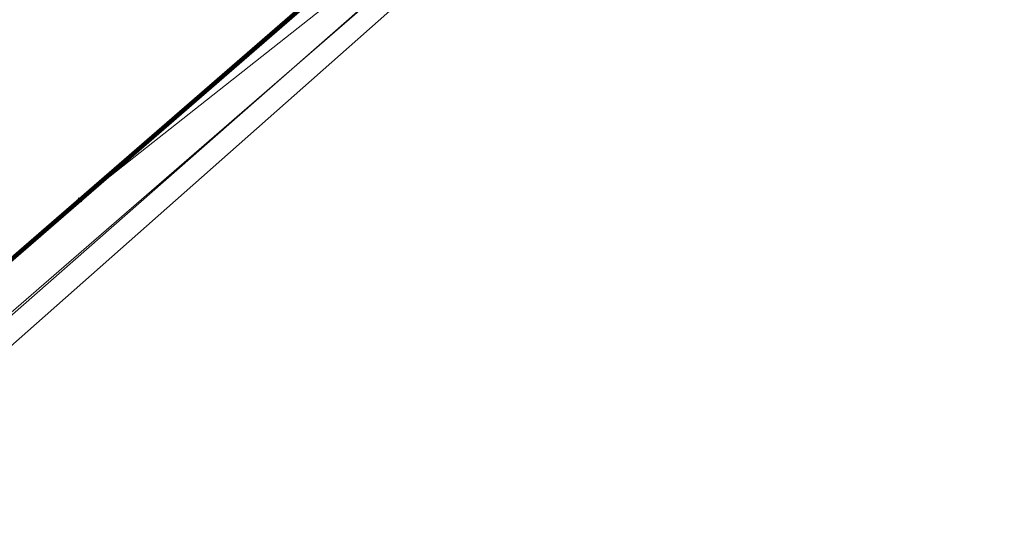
# Model space of a CAD drawing. Extents: x 152558 to 154479, y 462974 to 463683.
# Tile 483 of 638: x 154269.68 to 154284.53, y 463195.48 to 463203.19. Entities that reach past the tile are written whole.
import ezdxf
from ezdxf.lldxf.tags import DXFTag

# ---------------------------------------------------------------- set-up
doc = ezdxf.new("R2010")
doc.units = 0
doc.header["$LTSCALE"] = 0.2
doc.layers.get('0').update_dxf_attribs({"linetype": 'CONTINUOUS'})
for name, color, linetype, lineweight in [('B-RO-KL-DATA_HULPSTUK_REGGEFIBER OPERATOR BV-S', 90, 'CONTINUOUS', 25), ('B-RO-KL-DATA_KABELBED_KPN BV-G', 90, 'CONTINUOUS', 100), ('B-RO-KL-DATA_REGGEFIBER OPERATOR BV-G', 90, 'KL-DATA-N', 18), ('B-RO-KL-ET_LS_400 V_STEDIN NETBEHEER BV-G', 190, 'KL-LS-N', 18), ('B-RO-KL-ET_MS_10 KV_STEDIN NETBEHEER BV-G', 130, 'KL-MS-N', 18)]:
    doc.layers.add(name, color=color, linetype=linetype, lineweight=lineweight)
doc.styles.add('NLCS-ISO', font='NLCS-ISO.ttf')
tags = doc.linetypes.add('KL-DATA-N', pattern='A,4,-1,[101,NLCS.SHX,S=0.5,R=0,X=0,Y=0],-1,4,-1,["D",Standard,S=1,R=0,X=-0.25,Y=-0.5],-1.5', length=12.5).pattern_tags.tags
tags[18] = DXFTag(74, 10)
tags = doc.linetypes.add('KL-LS-N', pattern='A,4,-1,[103,NLCS.SHX,S=0.75,R=0,X=0,Y=0],-1,4,-1,["L",Standard,S=1,R=0,X=0,Y=-0.5],-2', length=13).pattern_tags.tags
tags[18] = DXFTag(74, 10)
tags = doc.linetypes.add('KL-MS-N', pattern='A,4,-1,[103,NLCS.SHX,S=0.75,R=0,X=0,Y=0],-1,4,-1,["M",Standard,S=1,R=0,X=0,Y=-0.5],-2', length=13).pattern_tags.tags
tags[18] = DXFTag(74, 10)

# ---------------------------------------------------------------- blocks, each defined once
blk = doc.blocks.new('SKL-WTB_HULP_OVERIG-SO')
at = {"color": 0, "linetype": 'ByBlock', "lineweight": 18}
for points in [[(-0.141, 0.141), (0.141, -0.141)], [(0.141, 0.141), (-0.141, -0.141)]]:
    blk.add_lwpolyline(points, dxfattribs=at)
at = {"color": 0, "linetype": 'ByBlock', "lineweight": 18, "style": 'NLCS-ISO', "flags": 1}
for tag, p in [('TYPE', (1.5, 0)), ('LABEL', (1.5, -1.5)), ('OMSCHRIJVING', (1.5, -3))]:
    blk.add_attdef(tag, p, '', height=1, dxfattribs=at)

msp = doc.modelspace()

# ---------------------------------------------------------------- linework, layer by layer
at = {"layer": 'B-RO-KL-DATA_KABELBED_KPN BV-G', "flags": 128}
msp.add_lwpolyline([(154280.198, 463208.672), (154279.989, 463208.565), (154279.785, 463208.447), (154278.35, 463207.202), (154242.312, 463175.94)], dxfattribs=at)
at = {"layer": 'B-RO-KL-DATA_REGGEFIBER OPERATOR BV-G', "flags": 128}
for points in [[(154157.322, 463091.39), (154157.777, 463093.296), (154157.866, 463093.623), (154157.981, 463093.585), (154158.189, 463094.227), (154158.398, 463094.867), (154158.608, 463095.508), (154158.819, 463096.149), (154161.309, 463098.193), (154162.165, 463099.6), (154167.618, 463105.218), (154168.351, 463106.128), (154168.209, 463107.12), (154168.376, 463108.816), (154169.909, 463111.641), (154183.333, 463123.348), (154201.165, 463138.97), (154218.119, 463153.726), (154229.824, 463163.905), (154231.974, 463165.292), (154233.83, 463165.949), (154238.598, 463169.994), (154239.32, 463170.899), (154240.404, 463172.907), (154242.053, 463174.535), (154258.968, 463189.648), (154266.431, 463195.981), (154280.019, 463207.925), (154283.851, 463211.328), (154283.87, 463211.567), (154273.68, 463223.041), (154268.54, 463229.04), (154263.4, 463235.039), (154258.261, 463241.039), (154253.122, 463247.039), (154237.353, 463265.397), (154237.262, 463266.07), (154239.312, 463267.859), (154243.979, 463272.236), (154244.599, 463273.031)], [(154270.591, 463200.469), (154282.788, 463210.102), (154282.995, 463210.286)], [(154270.591, 463200.469), (154282.788, 463210.102)], [(154160.211, 463097.292), (154161.309, 463098.193), (154162.165, 463099.6), (154167.618, 463105.218), (154168.351, 463106.128), (154168.209, 463107.12), (154168.376, 463108.816), (154169.909, 463111.641), (154183.333, 463123.348), (154201.165, 463138.97), (154218.119, 463153.726), (154229.824, 463163.905), (154231.974, 463165.292), (154233.83, 463165.949), (154238.598, 463169.994), (154239.32, 463170.899), (154240.404, 463172.907), (154242.053, 463174.535), (154258.968, 463189.648), (154266.431, 463195.981), (154280.019, 463207.925)]]:
    msp.add_lwpolyline(points, dxfattribs=at)
at = {"layer": 'B-RO-KL-ET_LS_400 V_STEDIN NETBEHEER BV-G', "flags": 128}
msp.add_lwpolyline([(154145.319, 463076.419), (154147.271, 463082.666), (154149.696, 463089.955), (154150.309, 463093.53), (154151.575, 463094.61), (154155.62, 463097.639), (154158.299, 463101.157), (154172.137, 463113.261), (154177.44, 463117.916), (154181.751, 463121.701), (154186.489, 463125.86), (154191.296, 463130.08), (154195.043, 463133.369), (154199.85, 463137.588), (154204.093, 463141.312), (154209.396, 463145.967), (154211.706, 463147.995), (154213.42, 463149.22), (154215.941, 463151.453), (154220.728, 463155.694), (154223.898, 463158.502), (154229.246, 463163.239), (154232.082, 463165.746), (154239.719, 463173.051), (154240.857, 463172.957), (154242.956, 463174.843), (154243.782, 463175.584), (154247.205, 463178.657), (154266.611, 463195.666), (154279.233, 463206.841), (154279.161, 463207.171), (154280.541, 463208.376), (154281.116, 463208.796), (154281.759, 463209.108), (154282.447, 463209.303), (154283.157, 463209.374), (154283.87, 463209.32), (154284.562, 463209.14), (154285.211, 463208.843), (154286.159, 463208.184), (154290.295, 463203.256), (154298.457, 463193.544), (154301.961, 463189.375), (154303.12, 463187.997), (154304.975, 463185.789), (154305.686, 463186.387), (154310.164, 463189.762), (154310.852, 463190.341), (154313.968, 463191.133), (154314.464, 463191.942), (154320.18, 463196.75)], dxfattribs=at)
at = {"layer": 'B-RO-KL-ET_MS_10 KV_STEDIN NETBEHEER BV-G', "flags": 128}
msp.add_lwpolyline([(154247.68, 463254.021), (154261.232, 463238.018), (154275.806, 463220.418), (154276.127, 463219.813), (154276.389, 463219.017), (154276.513, 463218.293), (154276.482, 463217.511), (154276.374, 463216.859), (154276.189, 463216.237), (154275.926, 463215.701), (154275.509, 463215.035), (154275.17, 463214.659), (154274.894, 463214.419), (154280.251, 463208.055), (154232.044, 463166.243), (154211.306, 463148.443), (154167.612, 463109.805), (154158.537, 463100.791), (154155.041, 463097.794), (154154.237, 463097.249), (154153.612, 463096.778), (154153.002, 463096.279), (154152.276, 463095.591), (154151.566, 463094.831), (154150.979, 463094.143), (154150.511, 463093.518), (154146.808, 463080.295)], dxfattribs=at)

# ---------------------------------------------------------------- block references
at = {"layer": 'B-RO-KL-DATA_HULPSTUK_REGGEFIBER OPERATOR BV-S', "xscale": 0.2, "yscale": 0.2, "zscale": 0.2}
msp.add_blockref('SKL-WTB_HULP_OVERIG-SO', (154270.591, 463200.469), dxfattribs=at)

doc.saveas('drawing.dxf')
